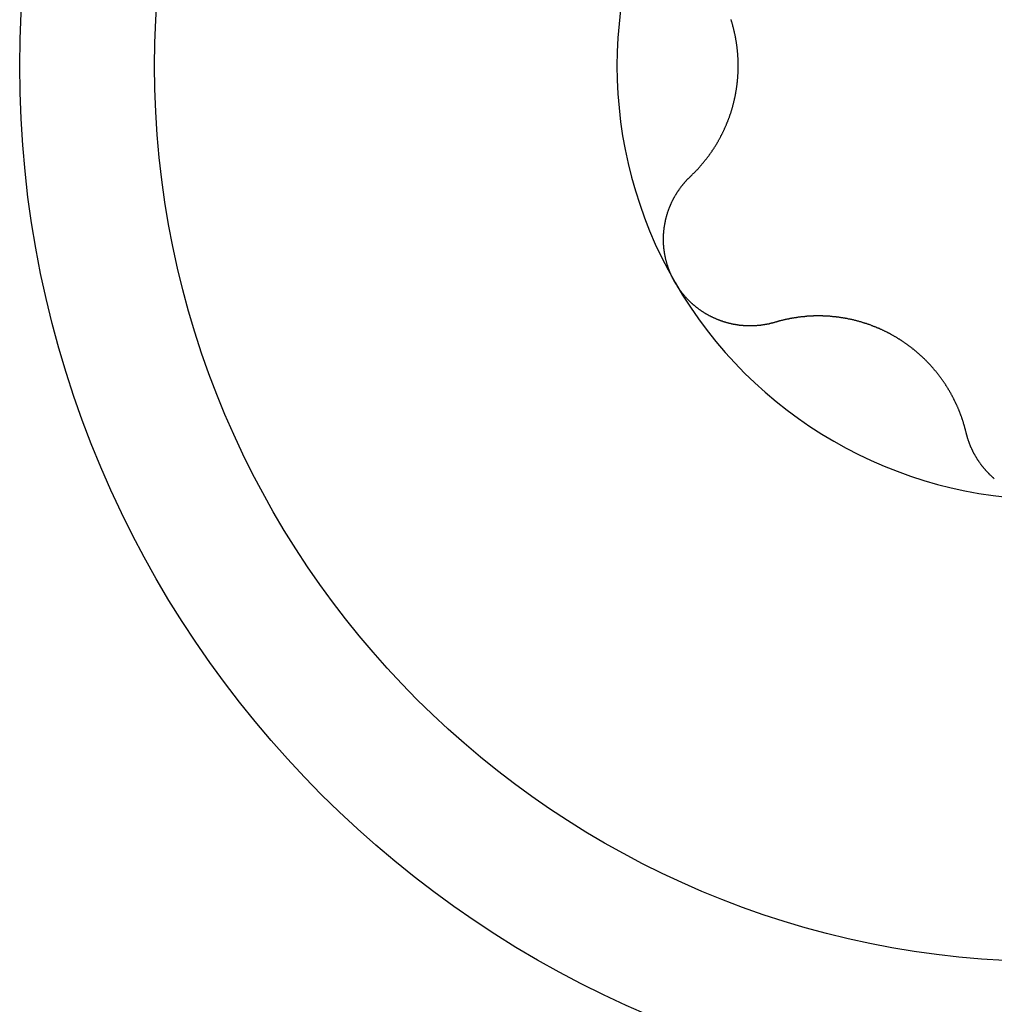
# Model space of a CAD drawing. Extents: x 1107 to 4046, y 937 to 3355.
# Tile 693 of 861: x 2276.63 to 2281.69, y 3095.15 to 3100.26. Entities that reach past the tile are written whole.
import ezdxf

# ---------------------------------------------------------------- set-up
doc = ezdxf.new("R2010")
doc.units = 0
doc.layers.add('KF_VIDA_L___C_BOTTOM', color=7, linetype='CONTINUOUS')

# ---------------------------------------------------------------- blocks, each defined once
blk = doc.blocks.new('KF_VIDA_L___C_BOTTOM')
at = {"layer": 'KF_VIDA_L___C_BOTTOM'}
for points in [[(93.1323, 224.427, 0), (93.1343, 224.429, 0), (93.1363, 224.431, 0), (93.1383, 224.433, 0), (93.1402, 224.435, 0), (93.1422, 224.437, 0), (93.1442, 224.439, 0), (93.1461, 224.441, 0), (93.1481, 224.443, 0), (93.15, 224.445, 0), (93.1519, 224.446, 0), (93.1539, 224.448, 0), (93.1558, 224.45, 0), (93.1577, 224.452, 0), (93.1596, 224.454, 0), (93.1615, 224.456, 0), (93.1634, 224.458, 0), (93.1653, 224.46, 0), (93.1671, 224.462, 0), (93.169, 224.464, 0), (93.1709, 224.466, 0), (93.1727, 224.468, 0), (93.1746, 224.47, 0), (93.1764, 224.472, 0), (93.1782, 224.474, 0), (93.1801, 224.476, 0), (93.1819, 224.479, 0), (93.1837, 224.481, 0), (93.1855, 224.483, 0), (93.1873, 224.485, 0), (93.189, 224.487, 0), (93.1908, 224.489, 0), (93.1926, 224.491, 0), (93.1943, 224.493, 0), (93.1961, 224.495, 0), (93.1978, 224.497, 0), (93.1996, 224.499, 0), (93.2013, 224.501, 0), (93.203, 224.503, 0), (93.2047, 224.506, 0), (93.2064, 224.508, 0), (93.2081, 224.51, 0), (93.2098, 224.512, 0), (93.2115, 224.514, 0), (93.2132, 224.516, 0), (93.2148, 224.518, 0), (93.2165, 224.521, 0), (93.2181, 224.523, 0), (93.2197, 224.525, 0), (93.2214, 224.527, 0), (93.223, 224.529, 0), (93.2246, 224.531, 0), (93.2262, 224.533, 0), (93.2278, 224.536, 0), (93.2294, 224.538, 0), (93.231, 224.54, 0), (93.2325, 224.542, 0), (93.2341, 224.544, 0), (93.2356, 224.547, 0), (93.2372, 224.549, 0), (93.2387, 224.551, 0), (93.2402, 224.553, 0), (93.2417, 224.555, 0), (93.2432, 224.558, 0), (93.2447, 224.56, 0), (93.2462, 224.562, 0), (93.2477, 224.564, 0), (93.2492, 224.566, 0), (93.2506, 224.569, 0), (93.2521, 224.571, 0), (93.2536, 224.573, 0), (93.255, 224.575, 0), (93.2565, 224.578, 0), (93.2579, 224.58, 0), (93.2594, 224.582, 0), (93.2608, 224.585, 0), (93.2622, 224.587, 0), (93.2637, 224.589, 0), (93.2651, 224.592, 0), (93.2665, 224.594, 0), (93.2679, 224.596, 0), (93.2693, 224.599, 0), (93.2707, 224.601, 0), (93.2721, 224.603, 0), (93.2735, 224.606, 0), (93.2749, 224.608, 0), (93.2763, 224.611, 0), (93.2777, 224.613, 0), (93.279, 224.616, 0), (93.2804, 224.618, 0), (93.2817, 224.621, 0), (93.2831, 224.623, 0), (93.2844, 224.625, 0), (93.2858, 224.628, 0), (93.2871, 224.63, 0), (93.2884, 224.633, 0), (93.2898, 224.636, 0), (93.2911, 224.638, 0), (93.2924, 224.641, 0), (93.2937, 224.643, 0), (93.295, 224.646, 0), (93.2963, 224.648, 0), (93.2975, 224.651, 0), (93.2988, 224.653, 0), (93.3001, 224.656, 0), (93.3013, 224.659, 0), (93.3026, 224.661, 0), (93.3038, 224.664, 0), (93.305, 224.666, 0), (93.3063, 224.669, 0), (93.3075, 224.672, 0), (93.3087, 224.674, 0), (93.3099, 224.677, 0), (93.3111, 224.68, 0), (93.3123, 224.682, 0), (93.3135, 224.685, 0), (93.3146, 224.688, 0), (93.3158, 224.69, 0), (93.317, 224.693, 0), (93.3181, 224.696, 0), (93.3192, 224.699, 0), (93.3204, 224.701, 0), (93.3215, 224.704, 0), (93.3226, 224.707, 0), (93.3237, 224.709, 0), (93.3248, 224.712, 0), (93.3259, 224.715, 0), (93.3269, 224.718, 0), (93.328, 224.721, 0), (93.329, 224.723, 0), (93.3301, 224.726, 0), (93.3311, 224.729, 0), (93.3321, 224.732, 0), (93.3332, 224.734, 0), (93.3342, 224.737, 0), (93.3352, 224.74, 0), (93.3361, 224.743, 0), (93.3371, 224.746, 0), (93.3381, 224.749, 0), (93.339, 224.751, 0), (93.34, 224.754, 0), (93.3409, 224.757, 0), (93.3418, 224.76, 0), (93.3427, 224.763, 0), (93.3436, 224.766, 0), (93.3445, 224.769, 0), (93.3454, 224.771, 0), (93.3463, 224.774, 0), (93.3471, 224.777, 0), (93.348, 224.78, 0), (93.3488, 224.783, 0), (93.3496, 224.786, 0), (93.3504, 224.789, 0), (93.3512, 224.792, 0), (93.352, 224.795, 0), (93.3528, 224.798, 0), (93.3536, 224.8, 0), (93.3543, 224.803, 0), (93.3551, 224.806, 0), (93.3558, 224.809, 0), (93.3565, 224.812, 0), (93.3572, 224.815, 0), (93.3579, 224.818, 0), (93.3586, 224.821, 0), (93.3593, 224.824, 0), (93.36, 224.827, 0), (93.3606, 224.83, 0), (93.3613, 224.833, 0), (93.3619, 224.836, 0), (93.3625, 224.839, 0), (93.3631, 224.842, 0), (93.3637, 224.845, 0), (93.3643, 224.848, 0), (93.3649, 224.851, 0), (93.3654, 224.854, 0), (93.366, 224.857, 0), (93.3665, 224.86, 0), (93.3671, 224.862, 0), (93.3676, 224.865, 0), (93.3681, 224.868, 0), (93.3686, 224.871, 0), (93.3691, 224.874, 0), (93.3695, 224.877, 0), (93.37, 224.88, 0), (93.3705, 224.883, 0), (93.3709, 224.886, 0), (93.3713, 224.889, 0), (93.3718, 224.892, 0), (93.3722, 224.895, 0), (93.3726, 224.898, 0), (93.3729, 224.901, 0), (93.3733, 224.904, 0), (93.3737, 224.907, 0), (93.374, 224.91, 0), (93.3744, 224.913, 0), (93.3747, 224.916, 0), (93.375, 224.919, 0), (93.3753, 224.922, 0), (93.3756, 224.925, 0), (93.3759, 224.928, 0), (93.3762, 224.931, 0), (93.3764, 224.934, 0), (93.3767, 224.937, 0), (93.3769, 224.94, 0), (93.3771, 224.943, 0), (93.3774, 224.946, 0), (93.3776, 224.949, 0), (93.3778, 224.952, 0), (93.3779, 224.955, 0), (93.3781, 224.958, 0), (93.3783, 224.961, 0), (93.3784, 224.964, 0), (93.3785, 224.966, 0), (93.3787, 224.969, 0), (93.3788, 224.972, 0), (93.3789, 224.975, 0), (93.379, 224.978, 0), (93.3791, 224.981, 0), (93.3791, 224.984, 0), (93.3792, 224.987, 0), (93.3792, 224.99, 0), (93.3793, 224.993, 0), (93.3793, 224.996, 0), (93.3793, 224.999, 0), (93.3793, 225.001, 0), (93.3793, 225.004, 0), (93.3793, 225.007, 0), (93.3792, 225.01, 0), (93.3792, 225.013, 0), (93.3791, 225.016, 0), (93.3791, 225.019, 0), (93.379, 225.022, 0), (93.3789, 225.025, 0), (93.3788, 225.028, 0), (93.3787, 225.031, 0), (93.3785, 225.034, 0), (93.3784, 225.036, 0), (93.3783, 225.039, 0), (93.3781, 225.042, 0), (93.3779, 225.045, 0), (93.3778, 225.048, 0), (93.3776, 225.051, 0), (93.3774, 225.054, 0), (93.3771, 225.057, 0), (93.3769, 225.06, 0), (93.3767, 225.063, 0), (93.3764, 225.066, 0), (93.3762, 225.069, 0), (93.3759, 225.072, 0), (93.3756, 225.075, 0), (93.3753, 225.078, 0), (93.375, 225.081, 0), (93.3747, 225.084, 0), (93.3744, 225.087, 0), (93.374, 225.09, 0), (93.3737, 225.093, 0), (93.3733, 225.096, 0), (93.3729, 225.099, 0), (93.3726, 225.102, 0), (93.3722, 225.105, 0), (93.3718, 225.108, 0), (93.3713, 225.111, 0), (93.3709, 225.114, 0), (93.3705, 225.117, 0), (93.37, 225.12, 0), (93.3695, 225.123, 0), (93.3691, 225.126, 0), (93.3686, 225.129, 0), (93.3681, 225.132, 0), (93.3676, 225.135, 0), (93.3671, 225.138, 0), (93.3665, 225.14, 0), (93.366, 225.143, 0), (93.3654, 225.146, 0), (93.3649, 225.149, 0), (93.3643, 225.152, 0), (93.3637, 225.155, 0), (93.3631, 225.158, 0), (93.3625, 225.161, 0), (93.3619, 225.164, 0), (93.3613, 225.167, 0), (93.3606, 225.17, 0), (93.36, 225.173, 0), (93.3593, 225.176, 0), (93.3586, 225.179, 0), (93.3579, 225.182, 0), (93.3572, 225.185, 0), (93.3565, 225.188, 0), (93.3558, 225.191, 0), (93.3551, 225.194, 0), (93.3543, 225.197, 0), (93.3536, 225.2, 0), (93.3528, 225.202, 0), (93.352, 225.205, 0), (93.3512, 225.208, 0), (93.3504, 225.211, 0), (93.3496, 225.214, 0), (93.3488, 225.217, 0), (93.348, 225.22, 0), (93.3471, 225.223, 0), (93.3463, 225.226, 0), (93.3454, 225.229, 0), (93.3445, 225.231, 0), (93.3436, 225.234, 0), (93.3427, 225.237, 0), (93.3418, 225.24, 0)], [(93.0514, 223.875, 0), (93.0502, 223.877, 0), (93.0491, 223.879, 0), (93.0479, 223.881, 0), (93.0467, 223.883, 0), (93.0456, 223.886, 0), (93.0444, 223.888, 0), (93.0433, 223.89, 0), (93.0422, 223.892, 0), (93.0411, 223.894, 0), (93.04, 223.896, 0), (93.0389, 223.898, 0), (93.0378, 223.901, 0), (93.0367, 223.903, 0), (93.0357, 223.905, 0), (93.0346, 223.907, 0), (93.0336, 223.909, 0), (93.0326, 223.912, 0), (93.0316, 223.914, 0), (93.0306, 223.916, 0), (93.0296, 223.918, 0), (93.0286, 223.92, 0), (93.0277, 223.923, 0), (93.0267, 223.925, 0), (93.0258, 223.927, 0), (93.0248, 223.929, 0), (93.0239, 223.932, 0), (93.023, 223.934, 0), (93.0221, 223.936, 0), (93.0213, 223.939, 0), (93.0204, 223.941, 0), (93.0195, 223.943, 0), (93.0187, 223.945, 0), (93.0178, 223.948, 0), (93.017, 223.95, 0), (93.0162, 223.952, 0), (93.0154, 223.955, 0), (93.0146, 223.957, 0), (93.0139, 223.959, 0), (93.0131, 223.962, 0), (93.0123, 223.964, 0), (93.0116, 223.966, 0), (93.0109, 223.969, 0), (93.0102, 223.971, 0), (93.0095, 223.974, 0), (93.0088, 223.976, 0), (93.0081, 223.978, 0), (93.0075, 223.981, 0), (93.0068, 223.983, 0), (93.0062, 223.985, 0), (93.0055, 223.988, 0), (93.0049, 223.99, 0), (93.0043, 223.993, 0), (93.0037, 223.995, 0), (93.0032, 223.997, 0), (93.0026, 224, 0), (93.0021, 224.002, 0), (93.0015, 224.005, 0), (93.001, 224.007, 0), (93.0005, 224.009, 0), (93, 224.012, 0), (92.9995, 224.014, 0), (92.9991, 224.017, 0), (92.9986, 224.019, 0), (92.9982, 224.021, 0), (92.9977, 224.024, 0), (92.9973, 224.026, 0), (92.9969, 224.029, 0), (92.9965, 224.031, 0), (92.9961, 224.034, 0), (92.9958, 224.036, 0), (92.9954, 224.039, 0), (92.9951, 224.041, 0), (92.9948, 224.043, 0), (92.9945, 224.046, 0), (92.9942, 224.048, 0), (92.9939, 224.051, 0), (92.9936, 224.053, 0), (92.9934, 224.056, 0), (92.9931, 224.058, 0), (92.9929, 224.06, 0), (92.9927, 224.063, 0), (92.9925, 224.065, 0), (92.9923, 224.068, 0), (92.9921, 224.07, 0), (92.992, 224.073, 0), (92.9918, 224.075, 0), (92.9917, 224.078, 0), (92.9916, 224.08, 0), (92.9915, 224.083, 0), (92.9914, 224.085, 0), (92.9913, 224.087, 0), (92.9913, 224.09, 0), (92.9912, 224.092, 0), (92.9912, 224.095, 0), (92.9912, 224.097, 0), (92.9912, 224.1, 0), (92.9912, 224.102, 0), (92.9912, 224.104, 0), (92.9913, 224.107, 0), (92.9913, 224.109, 0), (92.9914, 224.112, 0), (92.9914, 224.114, 0), (92.9915, 224.117, 0), (92.9916, 224.119, 0), (92.9918, 224.122, 0), (92.9919, 224.124, 0), (92.992, 224.126, 0), (92.9922, 224.129, 0), (92.9923, 224.131, 0), (92.9925, 224.134, 0), (92.9927, 224.136, 0), (92.9929, 224.138, 0), (92.9931, 224.141, 0), (92.9934, 224.143, 0), (92.9936, 224.146, 0), (92.9939, 224.148, 0), (92.9941, 224.15, 0), (92.9944, 224.153, 0), (92.9947, 224.155, 0), (92.995, 224.158, 0), (92.9953, 224.16, 0), (92.9957, 224.162, 0), (92.996, 224.165, 0), (92.9964, 224.167, 0), (92.9967, 224.169, 0), (92.9971, 224.172, 0), (92.9975, 224.174, 0), (92.9979, 224.177, 0), (92.9983, 224.179, 0), (92.9987, 224.181, 0), (92.9992, 224.184, 0), (92.9996, 224.186, 0), (93.0001, 224.188, 0), (93.0005, 224.191, 0), (93.001, 224.193, 0), (93.0015, 224.195, 0), (93.002, 224.197, 0), (93.0025, 224.2, 0), (93.003, 224.202, 0), (93.0036, 224.204, 0), (93.0041, 224.207, 0), (93.0047, 224.209, 0), (93.0052, 224.211, 0), (93.0058, 224.213, 0), (93.0064, 224.216, 0), (93.007, 224.218, 0), (93.0076, 224.22, 0), (93.0083, 224.222, 0), (93.0089, 224.225, 0), (93.0095, 224.227, 0), (93.0102, 224.229, 0), (93.0108, 224.231, 0), (93.0115, 224.234, 0), (93.0122, 224.236, 0), (93.0129, 224.238, 0), (93.0136, 224.24, 0), (93.0143, 224.242, 0), (93.015, 224.245, 0), (93.0158, 224.247, 0), (93.0165, 224.249, 0), (93.0173, 224.251, 0), (93.018, 224.253, 0), (93.0188, 224.255, 0), (93.0196, 224.257, 0), (93.0204, 224.26, 0), (93.0212, 224.262, 0), (93.022, 224.264, 0), (93.0228, 224.266, 0), (93.0237, 224.268, 0), (93.0245, 224.27, 0), (93.0254, 224.272, 0), (93.0262, 224.274, 0), (93.0271, 224.276, 0), (93.028, 224.278, 0), (93.0289, 224.28, 0), (93.0298, 224.282, 0), (93.0307, 224.284, 0), (93.0316, 224.286, 0), (93.0326, 224.289, 0), (93.0335, 224.291, 0), (93.0345, 224.293, 0), (93.0354, 224.295, 0), (93.0364, 224.297, 0), (93.0374, 224.299, 0), (93.0384, 224.301, 0), (93.0394, 224.303, 0), (93.0405, 224.305, 0), (93.0415, 224.307, 0), (93.0425, 224.309, 0), (93.0436, 224.311, 0), (93.0447, 224.313, 0), (93.0457, 224.315, 0), (93.0468, 224.317, 0), (93.0479, 224.319, 0), (93.049, 224.321, 0), (93.0501, 224.323, 0), (93.0513, 224.325, 0), (93.0524, 224.326, 0), (93.0535, 224.328, 0), (93.0547, 224.33, 0), (93.0559, 224.332, 0), (93.057, 224.334, 0), (93.0582, 224.336, 0), (93.0594, 224.338, 0), (93.0606, 224.34, 0), (93.0618, 224.342, 0), (93.0631, 224.344, 0), (93.0643, 224.346, 0), (93.0655, 224.348, 0), (93.0668, 224.35, 0), (93.0681, 224.351, 0), (93.0693, 224.353, 0), (93.0706, 224.355, 0), (93.0719, 224.357, 0), (93.0732, 224.359, 0), (93.0745, 224.361, 0), (93.0758, 224.363, 0), (93.0772, 224.364, 0), (93.0785, 224.366, 0), (93.0798, 224.368, 0), (93.0812, 224.37, 0), (93.0826, 224.372, 0), (93.0839, 224.374, 0), (93.0853, 224.375, 0), (93.0867, 224.377, 0), (93.0881, 224.379, 0), (93.0895, 224.381, 0), (93.0909, 224.382, 0), (93.0923, 224.384, 0), (93.0938, 224.386, 0), (93.0952, 224.388, 0), (93.0967, 224.389, 0), (93.0981, 224.391, 0), (93.0996, 224.393, 0), (93.1011, 224.395, 0), (93.1026, 224.396, 0), (93.1041, 224.398, 0), (93.1056, 224.4, 0), (93.1071, 224.401, 0), (93.1086, 224.403, 0), (93.1101, 224.405, 0), (93.1116, 224.406, 0), (93.1132, 224.408, 0), (93.1147, 224.41, 0), (93.1163, 224.411, 0), (93.1179, 224.413, 0), (93.1194, 224.415, 0), (93.121, 224.416, 0), (93.1226, 224.418, 0), (93.1242, 224.419, 0), (93.1258, 224.421, 0), (93.1274, 224.423, 0), (93.129, 224.424, 0), (93.1307, 224.426, 0), (93.1323, 224.427, 0)], [(93.5702, 223.669, 0), (93.568, 223.668, 0), (93.5658, 223.668, 0), (93.5637, 223.667, 0), (93.5615, 223.666, 0), (93.5593, 223.666, 0), (93.5571, 223.665, 0), (93.5549, 223.665, 0), (93.5528, 223.664, 0), (93.5506, 223.664, 0), (93.5484, 223.663, 0), (93.5462, 223.662, 0), (93.544, 223.662, 0), (93.5418, 223.661, 0), (93.5396, 223.661, 0), (93.5373, 223.66, 0), (93.5351, 223.66, 0), (93.5329, 223.659, 0), (93.5307, 223.659, 0), (93.5285, 223.659, 0), (93.5263, 223.658, 0), (93.524, 223.658, 0), (93.5218, 223.657, 0), (93.5196, 223.657, 0), (93.5173, 223.657, 0), (93.5151, 223.656, 0), (93.5129, 223.656, 0), (93.5106, 223.655, 0), (93.5084, 223.655, 0), (93.5061, 223.655, 0), (93.5039, 223.654, 0), (93.5017, 223.654, 0), (93.4994, 223.654, 0), (93.4972, 223.654, 0), (93.4949, 223.653, 0), (93.4927, 223.653, 0), (93.4904, 223.653, 0), (93.4881, 223.653, 0), (93.4859, 223.652, 0), (93.4836, 223.652, 0), (93.4814, 223.652, 0), (93.4791, 223.652, 0), (93.4769, 223.652, 0), (93.4746, 223.651, 0), (93.4723, 223.651, 0), (93.4701, 223.651, 0), (93.4678, 223.651, 0), (93.4656, 223.651, 0), (93.4633, 223.651, 0), (93.461, 223.651, 0), (93.4588, 223.65, 0), (93.4565, 223.65, 0), (93.4542, 223.65, 0), (93.452, 223.65, 0), (93.4497, 223.65, 0), (93.4475, 223.65, 0), (93.4452, 223.65, 0), (93.4429, 223.65, 0), (93.4407, 223.65, 0), (93.4384, 223.65, 0), (93.4361, 223.65, 0), (93.4339, 223.65, 0), (93.4316, 223.65, 0), (93.4294, 223.65, 0), (93.4271, 223.65, 0), (93.4249, 223.65, 0), (93.4226, 223.65, 0), (93.4203, 223.651, 0), (93.4181, 223.651, 0), (93.4158, 223.651, 0), (93.4136, 223.651, 0), (93.4113, 223.651, 0), (93.4091, 223.651, 0), (93.4069, 223.651, 0), (93.4046, 223.652, 0), (93.4024, 223.652, 0), (93.4001, 223.652, 0), (93.3979, 223.652, 0), (93.3957, 223.652, 0), (93.3934, 223.653, 0), (93.3912, 223.653, 0), (93.389, 223.653, 0), (93.3867, 223.653, 0), (93.3845, 223.654, 0), (93.3823, 223.654, 0), (93.3801, 223.654, 0), (93.3779, 223.654, 0), (93.3756, 223.655, 0), (93.3734, 223.655, 0), (93.3712, 223.655, 0), (93.369, 223.656, 0), (93.3667, 223.656, 0), (93.3645, 223.657, 0), (93.3623, 223.657, 0), (93.36, 223.657, 0), (93.3578, 223.658, 0), (93.3555, 223.658, 0), (93.3533, 223.659, 0), (93.351, 223.659, 0), (93.3488, 223.66, 0), (93.3465, 223.66, 0), (93.3443, 223.661, 0), (93.3421, 223.661, 0), (93.3398, 223.662, 0), (93.3375, 223.662, 0), (93.3353, 223.663, 0), (93.333, 223.663, 0), (93.3308, 223.664, 0), (93.3285, 223.664, 0), (93.3263, 223.665, 0), (93.324, 223.666, 0), (93.3218, 223.666, 0), (93.3195, 223.667, 0), (93.3173, 223.668, 0), (93.315, 223.668, 0), (93.3128, 223.669, 0), (93.3105, 223.67, 0), (93.3083, 223.67, 0), (93.306, 223.671, 0), (93.3038, 223.672, 0), (93.3015, 223.672, 0), (93.2993, 223.673, 0), (93.297, 223.674, 0), (93.2948, 223.675, 0), (93.2925, 223.675, 0), (93.2903, 223.676, 0), (93.288, 223.677, 0), (93.2858, 223.678, 0), (93.2836, 223.679, 0), (93.2813, 223.68, 0), (93.2791, 223.68, 0), (93.2769, 223.681, 0), (93.2746, 223.682, 0), (93.2724, 223.683, 0), (93.2702, 223.684, 0), (93.268, 223.685, 0), (93.2658, 223.686, 0), (93.2635, 223.687, 0), (93.2613, 223.688, 0), (93.2591, 223.689, 0), (93.2569, 223.69, 0), (93.2547, 223.691, 0), (93.2525, 223.692, 0), (93.2503, 223.693, 0), (93.2481, 223.694, 0), (93.246, 223.695, 0), (93.2438, 223.696, 0), (93.2416, 223.697, 0), (93.2394, 223.698, 0), (93.2373, 223.699, 0), (93.2351, 223.7, 0), (93.2329, 223.701, 0), (93.2308, 223.702, 0), (93.2286, 223.703, 0), (93.2265, 223.705, 0), (93.2243, 223.706, 0), (93.2222, 223.707, 0), (93.2201, 223.708, 0), (93.218, 223.709, 0), (93.2158, 223.711, 0), (93.2137, 223.712, 0), (93.2116, 223.713, 0), (93.2095, 223.714, 0), (93.2074, 223.715, 0), (93.2053, 223.717, 0), (93.2033, 223.718, 0), (93.2012, 223.719, 0), (93.1991, 223.721, 0), (93.1971, 223.722, 0), (93.195, 223.723, 0), (93.1929, 223.725, 0), (93.1909, 223.726, 0), (93.1889, 223.727, 0), (93.1868, 223.729, 0), (93.1848, 223.73, 0), (93.1828, 223.732, 0), (93.1808, 223.733, 0), (93.1788, 223.734, 0), (93.1768, 223.736, 0), (93.1748, 223.737, 0), (93.1729, 223.739, 0), (93.1709, 223.74, 0), (93.1689, 223.742, 0), (93.167, 223.743, 0), (93.165, 223.745, 0), (93.1631, 223.746, 0), (93.1612, 223.748, 0), (93.1592, 223.749, 0), (93.1573, 223.751, 0), (93.1554, 223.752, 0), (93.1535, 223.754, 0), (93.1516, 223.756, 0), (93.1498, 223.757, 0), (93.1479, 223.759, 0), (93.146, 223.76, 0), (93.1442, 223.762, 0), (93.1423, 223.764, 0), (93.1405, 223.765, 0), (93.1387, 223.767, 0), (93.1369, 223.769, 0), (93.1351, 223.77, 0), (93.1333, 223.772, 0), (93.1315, 223.774, 0), (93.1297, 223.775, 0), (93.1279, 223.777, 0), (93.1261, 223.779, 0), (93.1244, 223.781, 0), (93.1226, 223.782, 0), (93.1209, 223.784, 0), (93.1192, 223.786, 0), (93.1175, 223.788, 0), (93.1158, 223.789, 0), (93.1141, 223.791, 0), (93.1124, 223.793, 0), (93.1107, 223.795, 0), (93.109, 223.797, 0), (93.1074, 223.798, 0), (93.1057, 223.8, 0), (93.1041, 223.802, 0), (93.1025, 223.804, 0), (93.1009, 223.806, 0), (93.0993, 223.808, 0), (93.0977, 223.81, 0), (93.0961, 223.811, 0), (93.0945, 223.813, 0), (93.093, 223.815, 0), (93.0914, 223.817, 0), (93.0899, 223.819, 0), (93.0883, 223.821, 0), (93.0868, 223.823, 0), (93.0853, 223.825, 0), (93.0838, 223.827, 0), (93.0823, 223.829, 0), (93.0809, 223.831, 0), (93.0794, 223.833, 0), (93.0779, 223.834, 0), (93.0765, 223.836, 0), (93.0751, 223.838, 0), (93.0737, 223.84, 0), (93.0723, 223.842, 0), (93.0709, 223.844, 0), (93.0695, 223.846, 0), (93.0681, 223.848, 0), (93.0668, 223.85, 0), (93.0654, 223.852, 0), (93.0641, 223.854, 0), (93.0628, 223.856, 0), (93.0615, 223.859, 0), (93.0602, 223.861, 0), (93.0589, 223.863, 0), (93.0576, 223.865, 0), (93.0563, 223.867, 0), (93.0551, 223.869, 0), (93.0539, 223.871, 0), (93.0527, 223.873, 0), (93.0514, 223.875, 0)], [(94.5621, 223.096, 0), (94.5615, 223.099, 0), (94.5609, 223.102, 0), (94.5602, 223.104, 0), (94.5595, 223.107, 0), (94.5589, 223.11, 0), (94.5582, 223.112, 0), (94.5575, 223.115, 0), (94.5568, 223.117, 0), (94.5561, 223.12, 0), (94.5553, 223.123, 0), (94.5546, 223.125, 0), (94.5539, 223.128, 0), (94.5531, 223.131, 0), (94.5523, 223.133, 0), (94.5516, 223.136, 0), (94.5508, 223.139, 0), (94.55, 223.141, 0), (94.5492, 223.144, 0), (94.5484, 223.146, 0), (94.5476, 223.149, 0), (94.5468, 223.152, 0), (94.5459, 223.154, 0), (94.5451, 223.157, 0), (94.5443, 223.16, 0), (94.5434, 223.162, 0), (94.5425, 223.165, 0), (94.5417, 223.167, 0), (94.5408, 223.17, 0), (94.5399, 223.172, 0), (94.539, 223.175, 0), (94.5381, 223.178, 0), (94.5372, 223.18, 0), (94.5362, 223.183, 0), (94.5353, 223.185, 0), (94.5344, 223.188, 0), (94.5334, 223.19, 0), (94.5325, 223.193, 0), (94.5315, 223.196, 0), (94.5305, 223.198, 0), (94.5295, 223.201, 0), (94.5286, 223.203, 0), (94.5276, 223.206, 0), (94.5265, 223.208, 0), (94.5255, 223.211, 0), (94.5245, 223.213, 0), (94.5235, 223.216, 0), (94.5224, 223.218, 0), (94.5214, 223.221, 0), (94.5203, 223.223, 0), (94.5193, 223.226, 0), (94.5182, 223.228, 0), (94.5171, 223.231, 0), (94.5161, 223.233, 0), (94.515, 223.236, 0), (94.5139, 223.238, 0), (94.5128, 223.24, 0), (94.5116, 223.243, 0), (94.5105, 223.245, 0), (94.5094, 223.248, 0), (94.5083, 223.25, 0), (94.5071, 223.253, 0), (94.506, 223.255, 0), (94.5048, 223.257, 0), (94.5036, 223.26, 0), (94.5025, 223.262, 0), (94.5013, 223.265, 0), (94.5001, 223.267, 0), (94.4989, 223.269, 0), (94.4977, 223.272, 0), (94.4965, 223.274, 0), (94.4952, 223.277, 0), (94.494, 223.279, 0), (94.4927, 223.281, 0), (94.4914, 223.284, 0), (94.4902, 223.286, 0), (94.4889, 223.289, 0), (94.4876, 223.291, 0), (94.4862, 223.293, 0), (94.4849, 223.296, 0), (94.4836, 223.298, 0), (94.4822, 223.301, 0), (94.4808, 223.303, 0), (94.4795, 223.305, 0), (94.4781, 223.308, 0), (94.4767, 223.31, 0), (94.4753, 223.313, 0), (94.4738, 223.315, 0), (94.4724, 223.317, 0), (94.471, 223.32, 0), (94.4695, 223.322, 0), (94.468, 223.325, 0), (94.4666, 223.327, 0), (94.4651, 223.329, 0), (94.4636, 223.332, 0), (94.4621, 223.334, 0), (94.4605, 223.337, 0), (94.459, 223.339, 0), (94.4574, 223.341, 0), (94.4559, 223.344, 0), (94.4543, 223.346, 0), (94.4527, 223.349, 0), (94.4512, 223.351, 0), (94.4496, 223.353, 0), (94.4479, 223.356, 0), (94.4463, 223.358, 0), (94.4447, 223.361, 0), (94.443, 223.363, 0), (94.4414, 223.365, 0), (94.4397, 223.368, 0), (94.438, 223.37, 0), (94.4363, 223.372, 0), (94.4346, 223.375, 0), (94.4329, 223.377, 0), (94.4312, 223.38, 0), (94.4295, 223.382, 0), (94.4277, 223.384, 0), (94.426, 223.387, 0), (94.4242, 223.389, 0), (94.4225, 223.391, 0), (94.4207, 223.394, 0), (94.4189, 223.396, 0), (94.4171, 223.398, 0), (94.4153, 223.401, 0), (94.4134, 223.403, 0), (94.4116, 223.405, 0), (94.4097, 223.408, 0), (94.4079, 223.41, 0), (94.406, 223.412, 0), (94.4041, 223.415, 0), (94.4022, 223.417, 0), (94.4003, 223.419, 0), (94.3984, 223.421, 0), (94.3965, 223.424, 0), (94.3946, 223.426, 0), (94.3926, 223.428, 0), (94.3907, 223.431, 0), (94.3887, 223.433, 0), (94.3868, 223.435, 0), (94.3848, 223.437, 0), (94.3828, 223.44, 0), (94.3808, 223.442, 0), (94.3788, 223.444, 0), (94.3768, 223.446, 0), (94.3747, 223.448, 0), (94.3727, 223.451, 0), (94.3706, 223.453, 0), (94.3686, 223.455, 0), (94.3665, 223.457, 0), (94.3644, 223.459, 0), (94.3623, 223.462, 0), (94.3602, 223.464, 0), (94.3581, 223.466, 0), (94.356, 223.468, 0), (94.3539, 223.47, 0), (94.3517, 223.472, 0), (94.3496, 223.474, 0), (94.3474, 223.476, 0), (94.3453, 223.479, 0), (94.3431, 223.481, 0), (94.3409, 223.483, 0), (94.3387, 223.485, 0), (94.3365, 223.487, 0), (94.3343, 223.489, 0), (94.3321, 223.491, 0), (94.3299, 223.493, 0), (94.3276, 223.495, 0), (94.3254, 223.497, 0), (94.3232, 223.499, 0), (94.3209, 223.501, 0), (94.3186, 223.503, 0), (94.3164, 223.505, 0), (94.3141, 223.507, 0), (94.3118, 223.509, 0), (94.3095, 223.511, 0), (94.3072, 223.513, 0), (94.3049, 223.515, 0), (94.3026, 223.517, 0), (94.3003, 223.519, 0), (94.298, 223.521, 0), (94.2956, 223.523, 0), (94.2933, 223.525, 0), (94.291, 223.527, 0), (94.2886, 223.529, 0), (94.2863, 223.53, 0), (94.2839, 223.532, 0), (94.2815, 223.534, 0), (94.2792, 223.536, 0), (94.2768, 223.538, 0), (94.2744, 223.54, 0), (94.272, 223.542, 0), (94.2696, 223.543, 0), (94.2672, 223.545, 0), (94.2648, 223.547, 0), (94.2624, 223.549, 0), (94.26, 223.551, 0), (94.2576, 223.552, 0), (94.2552, 223.554, 0), (94.2527, 223.556, 0), (94.2503, 223.557, 0), (94.2479, 223.559, 0), (94.2454, 223.561, 0), (94.243, 223.563, 0), (94.2405, 223.564, 0), (94.2381, 223.566, 0), (94.2356, 223.568, 0), (94.2332, 223.569, 0), (94.2307, 223.571, 0), (94.2282, 223.573, 0), (94.2258, 223.574, 0), (94.2233, 223.576, 0), (94.2208, 223.577, 0), (94.2183, 223.579, 0), (94.2159, 223.581, 0), (94.2134, 223.582, 0), (94.2109, 223.584, 0), (94.2084, 223.585, 0), (94.2059, 223.587, 0), (94.2034, 223.588, 0), (94.2009, 223.59, 0), (94.1984, 223.591, 0), (94.1959, 223.593, 0), (94.1934, 223.594, 0), (94.1909, 223.596, 0), (94.1884, 223.597, 0), (94.1859, 223.599, 0), (94.1834, 223.6, 0), (94.1808, 223.601, 0), (94.1783, 223.603, 0), (94.1757, 223.604, 0), (94.1732, 223.606, 0), (94.1706, 223.607, 0), (94.168, 223.608, 0), (94.1654, 223.61, 0), (94.1628, 223.611, 0), (94.1602, 223.613, 0), (94.1576, 223.614, 0), (94.155, 223.615, 0), (94.1523, 223.617, 0), (94.1497, 223.618, 0), (94.1471, 223.619, 0), (94.1444, 223.621, 0), (94.1417, 223.622, 0), (94.1391, 223.623, 0), (94.1364, 223.624, 0), (94.1337, 223.626, 0), (94.131, 223.627, 0), (94.1283, 223.628, 0), (94.1256, 223.629, 0), (94.1229, 223.631, 0), (94.1202, 223.632, 0), (94.1174, 223.633, 0), (94.1147, 223.634, 0), (94.112, 223.636, 0), (94.1092, 223.637, 0), (94.1065, 223.638, 0), (94.1037, 223.639, 0), (94.1009, 223.64, 0), (94.0982, 223.641, 0), (94.0954, 223.643, 0), (94.0926, 223.644, 0), (94.0898, 223.645, 0), (94.087, 223.646, 0), (94.0842, 223.647, 0), (94.0814, 223.648, 0), (94.0786, 223.649, 0), (94.0758, 223.65, 0), (94.0729, 223.651, 0), (94.0701, 223.653, 0), (94.0673, 223.654, 0), (94.0644, 223.655, 0), (94.0616, 223.656, 0), (94.0588, 223.657, 0), (94.0559, 223.658, 0), (94.0531, 223.659, 0), (94.0502, 223.66, 0), (94.0473, 223.661, 0), (94.0445, 223.662, 0), (94.0416, 223.663, 0), (94.0387, 223.663, 0), (94.0358, 223.664, 0), (94.033, 223.665, 0), (94.0301, 223.666, 0), (94.0272, 223.667, 0), (94.0243, 223.668, 0), (94.0214, 223.669, 0), (94.0185, 223.67, 0), (94.0156, 223.671, 0), (94.0127, 223.671, 0), (94.0098, 223.672, 0), (94.0069, 223.673, 0), (94.004, 223.674, 0), (94.0011, 223.675, 0), (93.9982, 223.675, 0), (93.9952, 223.676, 0), (93.9923, 223.677, 0), (93.9894, 223.678, 0), (93.9865, 223.679, 0), (93.9836, 223.679, 0), (93.9806, 223.68, 0), (93.9777, 223.681, 0), (93.9748, 223.681, 0), (93.9718, 223.682, 0), (93.9689, 223.683, 0), (93.966, 223.683, 0), (93.9631, 223.684, 0), (93.9601, 223.685, 0), (93.9572, 223.685, 0), (93.9543, 223.686, 0), (93.9513, 223.686, 0), (93.9484, 223.687, 0), (93.9454, 223.688, 0), (93.9425, 223.688, 0), (93.9396, 223.689, 0), (93.9366, 223.689, 0), (93.9337, 223.69, 0), (93.9308, 223.69, 0), (93.9278, 223.691, 0), (93.9249, 223.691, 0), (93.922, 223.692, 0), (93.919, 223.692, 0), (93.9161, 223.693, 0), (93.9132, 223.693, 0), (93.9103, 223.694, 0), (93.9073, 223.694, 0), (93.9044, 223.694, 0), (93.9015, 223.695, 0), (93.8986, 223.695, 0), (93.8956, 223.696, 0), (93.8927, 223.696, 0), (93.8898, 223.696, 0), (93.8869, 223.697, 0), (93.884, 223.697, 0), (93.8811, 223.697, 0), (93.8782, 223.698, 0), (93.8753, 223.698, 0), (93.8724, 223.698, 0), (93.8695, 223.698, 0), (93.8666, 223.699, 0), (93.8637, 223.699, 0), (93.8608, 223.699, 0), (93.8579, 223.699, 0), (93.855, 223.7, 0), (93.8521, 223.7, 0), (93.8493, 223.7, 0), (93.8464, 223.7, 0), (93.8435, 223.7, 0), (93.8406, 223.701, 0), (93.8378, 223.701, 0), (93.8349, 223.701, 0), (93.8321, 223.701, 0), (93.8292, 223.701, 0), (93.8264, 223.701, 0), (93.8235, 223.701, 0), (93.8207, 223.701, 0), (93.8179, 223.702, 0), (93.8151, 223.702, 0), (93.8122, 223.702, 0), (93.8094, 223.702, 0), (93.8066, 223.702, 0), (93.8038, 223.702, 0), (93.801, 223.702, 0), (93.7982, 223.702, 0), (93.7954, 223.702, 0), (93.7927, 223.702, 0), (93.7899, 223.702, 0), (93.7871, 223.702, 0), (93.7844, 223.702, 0), (93.7816, 223.702, 0), (93.7788, 223.702, 0), (93.7761, 223.702, 0), (93.7734, 223.702, 0), (93.7706, 223.702, 0), (93.7679, 223.701, 0), (93.7652, 223.701, 0), (93.7625, 223.701, 0), (93.7598, 223.701, 0), (93.7571, 223.701, 0), (93.7544, 223.701, 0), (93.7517, 223.701, 0), (93.7491, 223.701, 0), (93.7464, 223.7, 0), (93.7438, 223.7, 0), (93.7411, 223.7, 0), (93.7384, 223.7, 0), (93.7358, 223.7, 0), (93.7331, 223.699, 0), (93.7304, 223.699, 0), (93.7278, 223.699, 0), (93.7251, 223.699, 0), (93.7224, 223.698, 0), (93.7198, 223.698, 0), (93.7171, 223.698, 0), (93.7144, 223.698, 0), (93.7117, 223.697, 0), (93.7091, 223.697, 0), (93.7064, 223.697, 0), (93.7037, 223.697, 0), (93.701, 223.696, 0), (93.6984, 223.696, 0), (93.6957, 223.696, 0), (93.693, 223.695, 0), (93.6903, 223.695, 0), (93.6876, 223.694, 0), (93.6849, 223.694, 0), (93.6823, 223.694, 0), (93.6796, 223.693, 0), (93.6769, 223.693, 0), (93.6742, 223.692, 0), (93.6715, 223.692, 0), (93.6688, 223.692, 0), (93.6662, 223.691, 0), (93.6635, 223.691, 0), (93.6608, 223.69, 0), (93.6581, 223.69, 0), (93.6554, 223.689, 0), (93.6527, 223.689, 0), (93.6501, 223.688, 0), (93.6474, 223.688, 0), (93.6447, 223.687, 0), (93.642, 223.687, 0), (93.6393, 223.686, 0), (93.6367, 223.686, 0), (93.634, 223.685, 0), (93.6313, 223.685, 0), (93.6286, 223.684, 0), (93.6259, 223.683, 0), (93.6233, 223.683, 0), (93.6206, 223.682, 0), (93.6179, 223.682, 0), (93.6153, 223.681, 0), (93.6126, 223.68, 0), (93.6099, 223.68, 0), (93.6073, 223.679, 0), (93.6046, 223.678, 0), (93.6019, 223.678, 0), (93.5993, 223.677, 0), (93.5966, 223.676, 0), (93.594, 223.676, 0), (93.5913, 223.675, 0), (93.5887, 223.674, 0), (93.586, 223.673, 0), (93.5834, 223.673, 0), (93.5807, 223.672, 0), (93.5781, 223.671, 0), (93.5754, 223.67, 0), (93.5728, 223.67, 0), (93.5702, 223.669, 0)], [(94.7084, 222.857, 0), (94.7066, 222.859, 0), (94.7048, 222.861, 0), (94.703, 222.862, 0), (94.7013, 222.864, 0), (94.6995, 222.865, 0), (94.6977, 222.867, 0), (94.696, 222.868, 0), (94.6943, 222.87, 0), (94.6925, 222.872, 0), (94.6908, 222.873, 0), (94.6891, 222.875, 0), (94.6874, 222.876, 0), (94.6857, 222.878, 0), (94.6841, 222.88, 0), (94.6824, 222.881, 0), (94.6807, 222.883, 0), (94.6791, 222.885, 0), (94.6775, 222.886, 0), (94.6758, 222.888, 0), (94.6742, 222.89, 0), (94.6726, 222.891, 0), (94.671, 222.893, 0), (94.6695, 222.895, 0), (94.6679, 222.896, 0), (94.6664, 222.898, 0), (94.6648, 222.9, 0), (94.6633, 222.902, 0), (94.6618, 222.903, 0), (94.6603, 222.905, 0), (94.6588, 222.907, 0), (94.6573, 222.908, 0), (94.6558, 222.91, 0), (94.6543, 222.912, 0), (94.6529, 222.914, 0), (94.6514, 222.915, 0), (94.65, 222.917, 0), (94.6486, 222.919, 0), (94.6472, 222.921, 0), (94.6458, 222.922, 0), (94.6444, 222.924, 0), (94.6431, 222.926, 0), (94.6417, 222.928, 0), (94.6404, 222.93, 0), (94.639, 222.931, 0), (94.6377, 222.933, 0), (94.6364, 222.935, 0), (94.635, 222.937, 0), (94.6337, 222.939, 0), (94.6324, 222.94, 0), (94.6311, 222.942, 0), (94.6299, 222.944, 0), (94.6286, 222.946, 0), (94.6273, 222.948, 0), (94.6261, 222.95, 0), (94.6248, 222.952, 0), (94.6236, 222.953, 0), (94.6224, 222.955, 0), (94.6211, 222.957, 0), (94.6199, 222.959, 0), (94.6187, 222.961, 0), (94.6175, 222.963, 0), (94.6164, 222.965, 0), (94.6152, 222.967, 0), (94.614, 222.969, 0), (94.6129, 222.971, 0), (94.6117, 222.973, 0), (94.6106, 222.975, 0), (94.6095, 222.977, 0), (94.6084, 222.979, 0), (94.6073, 222.981, 0), (94.6062, 222.982, 0), (94.6051, 222.984, 0), (94.604, 222.986, 0), (94.6029, 222.988, 0), (94.6019, 222.99, 0), (94.6008, 222.992, 0), (94.5998, 222.994, 0), (94.5987, 222.997, 0), (94.5977, 222.999, 0), (94.5967, 223.001, 0), (94.5957, 223.003, 0), (94.5947, 223.005, 0), (94.5938, 223.007, 0), (94.5928, 223.009, 0), (94.5918, 223.011, 0), (94.5909, 223.013, 0), (94.5899, 223.015, 0), (94.589, 223.017, 0), (94.5881, 223.019, 0), (94.5872, 223.021, 0), (94.5863, 223.023, 0), (94.5854, 223.025, 0), (94.5845, 223.027, 0), (94.5837, 223.029, 0), (94.5828, 223.032, 0), (94.5819, 223.034, 0), (94.5811, 223.036, 0), (94.5803, 223.038, 0), (94.5795, 223.04, 0), (94.5787, 223.042, 0), (94.5779, 223.044, 0), (94.5771, 223.046, 0), (94.5763, 223.049, 0), (94.5756, 223.051, 0), (94.5748, 223.053, 0), (94.5741, 223.055, 0), (94.5733, 223.057, 0), (94.5726, 223.059, 0), (94.5719, 223.061, 0), (94.5712, 223.064, 0), (94.5705, 223.066, 0), (94.5699, 223.068, 0), (94.5692, 223.07, 0), (94.5686, 223.072, 0), (94.5679, 223.074, 0), (94.5673, 223.077, 0), (94.5667, 223.079, 0), (94.5661, 223.081, 0), (94.5655, 223.083, 0), (94.5649, 223.085, 0), (94.5643, 223.087, 0), (94.5638, 223.09, 0), (94.5632, 223.092, 0), (94.5627, 223.094, 0), (94.5621, 223.096, 0)]]:
    blk.add_polyline3d(points, dxfattribs=at)
for radius in [5.35, 4.65]:
    blk.add_circle((95, 225), radius, dxfattribs=at)
for start, end in [(150, 210), (210, 270)]:
    blk.add_arc((95, 225), 2.25, start, end, dxfattribs=at)

msp = doc.modelspace()

# ---------------------------------------------------------------- block references
at = {"layer": 'KF_VIDA_L___C_BOTTOM'}
msp.add_blockref('KF_VIDA_L___C_BOTTOM', (2186.9791, 2875.0183), dxfattribs=at)

doc.saveas('drawing.dxf')
